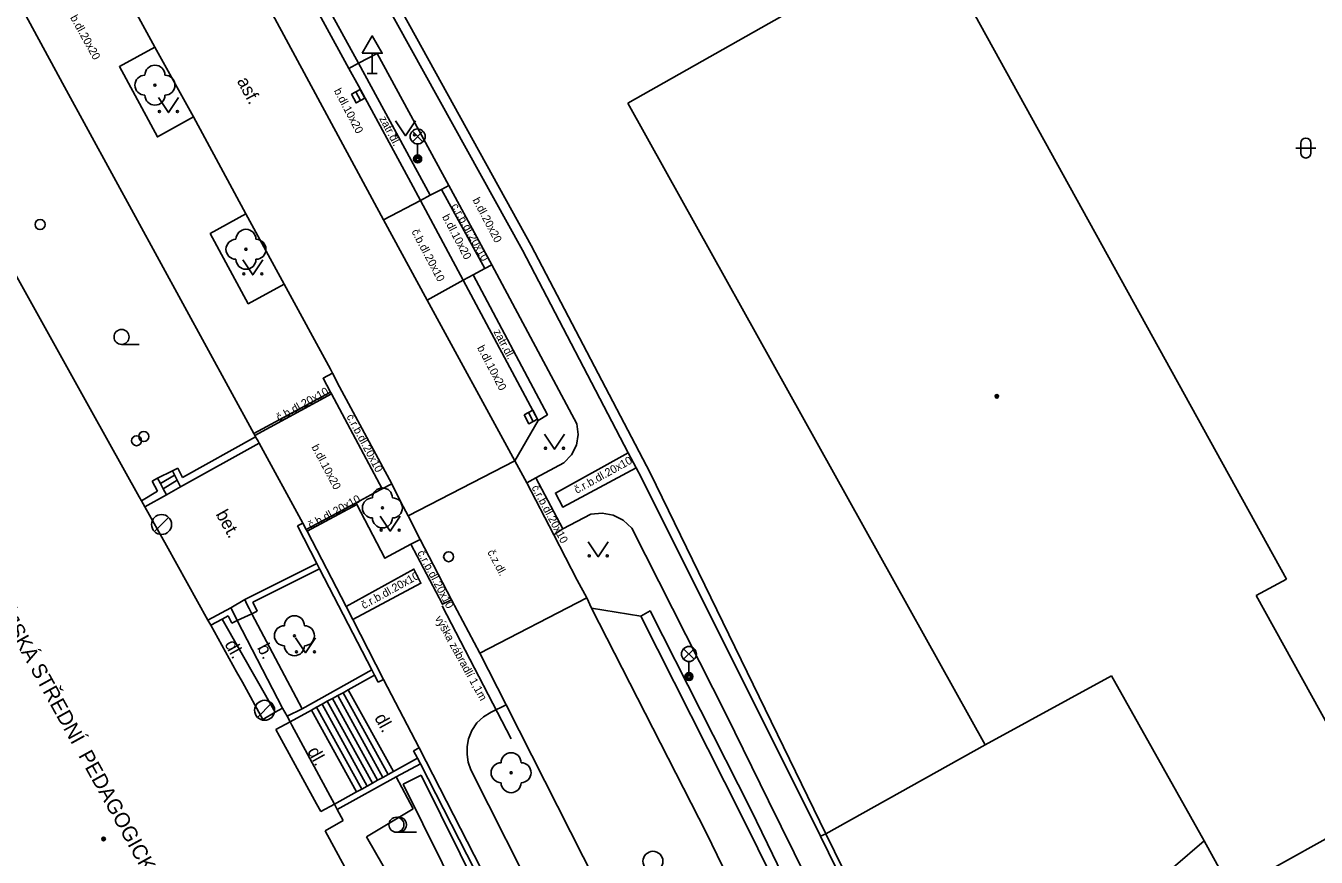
# Model space of a CAD drawing. Extents: x -600391 to -599491, y -1160176 to -1159402.
# Drawn here: x -600032.7 to -599968.2, y -1159894.2 to -1159852.6 of the extents above; entities that cross this region are included whole.
import ezdxf

# ---------------------------------------------------------------- set-up
doc = ezdxf.new("R2010")
doc.units = 0
for name, color, linetype in [('Level 10', 7, 'Continuous'), ('Level 11', 7, 'Continuous'), ('Level 21', 7, 'Continuous'), ('Level 22', 7, 'Continuous'), ('Level 27', 7, 'Continuous'), ('Level 28', 7, 'Continuous'), ('Level 31', 7, 'Continuous'), ('Level 33', 7, 'Continuous'), ('Level 34', 7, 'Continuous'), ('Level 36', 7, 'Continuous'), ('Level 39', 7, 'Continuous'), ('Level 40', 7, 'Continuous'), ('Level 41', 7, 'Continuous'), ('Level 42', 7, 'Continuous'), ('Level 5', 7, 'Continuous'), ('Level 6', 7, 'Continuous'), ('Level 7', 7, 'Continuous'), ('Level 8', 7, 'Continuous'), ('Level 9', 7, 'Continuous')]:
    doc.layers.add(name, color=color, linetype=linetype)

msp = doc.modelspace()

# ---------------------------------------------------------------- linework, layer by layer
at = {"layer": 'Level 10'}
for points in [[(-600033.33, -1159840.61), (-600030.76, -1159845.33), (-600028.82, -1159848.83), (-600026.2, -1159853.65), (-600024.28, -1159857.14), (-600021.66, -1159861.98), (-600019.75, -1159865.5), (-600017.42, -1159869.75), (-600017.32, -1159869.96), (-600016.97, -1159870.64), (-600014.36, -1159875.49), (-600013.91, -1159876.4), (-600013.55, -1159877.08), (-600012.95, -1159878.27), (-600011.37, -1159881.28), (-600009.97, -1159883.96), (-600008.64, -1159886.53)], [(-600018.97, -1159850.19), (-600016.51, -1159854.72)], [(-600016.51, -1159854.72), (-600016.02, -1159854.45)], [(-600016.02, -1159854.45), (-600012.44, -1159861.06)], [(-600012.93, -1159861.32), (-600014.77, -1159862.28)], [(-600012.44, -1159861.06), (-600012.93, -1159861.32)], [(-600014.77, -1159862.28), (-600012.59, -1159866.31)], [(-600010.79, -1159865.31), (-600012.59, -1159866.31)], [(-600010.3, -1159865.04), (-600010.79, -1159865.31)], [(-600010.3, -1159865.04), (-600006.58, -1159872.03), (-600007.05, -1159872.32)], [(-600007.05, -1159872.32), (-600008.22, -1159874.34)], [(-600008.22, -1159874.34), (-600007.62, -1159875.44), (-600006.26, -1159878.04), (-600005.1, -1159880.3), (-600004.62, -1159881.18), (-600004.38, -1159881.71)], [(-600004.38, -1159881.71), (-600001.91, -1159882.1), (-600001.45, -1159881.84), (-599996.41, -1159891.77), (-599995.59, -1159893.48), (-599986.85, -1159911.55), (-599983.45, -1159918.69), (-599978.12, -1159930.38), (-599970.99, -1159946.52)], [(-600008.64, -1159886.53), (-600004.15, -1159895.42)]]:
    msp.add_lwpolyline(points, dxfattribs=at)
at = {"layer": 'Level 11'}
for points in [[(-600024.3, -1159840.4), (-600023.82, -1159840.13), (-600020.98, -1159845.39), (-600020.94, -1159845.46), (-600018.55, -1159849.82), (-600018.52, -1159849.88), (-600016.02, -1159854.45)], [(-600020.78, -1159851.15), (-600014.77, -1159862.28)], [(-600024.28, -1159857.14), (-600026.08, -1159858.14), (-600027.98, -1159854.62), (-600026.2, -1159853.65)], [(-600016.02, -1159854.45), (-600015.1, -1159853.96)], [(-600011.51, -1159860.57), (-600015.1, -1159853.96)], [(-600016.51, -1159854.72), (-600016.03, -1159855.58), (-600013.41, -1159860.42), (-600012.93, -1159861.32)], [(-600011.51, -1159860.57), (-600011.88, -1159860.77), (-600012.44, -1159861.06)], [(-600011.88, -1159860.77), (-600009.72, -1159864.72)], [(-600009.37, -1159864.53), (-600011.51, -1159860.57)], [(-600012.93, -1159861.32), (-600010.79, -1159865.31)], [(-600019.75, -1159865.5), (-600021.54, -1159866.48), (-600023.44, -1159862.97), (-600021.66, -1159861.98)], [(-600009.37, -1159864.53), (-600009.72, -1159864.72), (-600010.3, -1159865.04)], [(-600005.11, -1159872.48), (-600009.37, -1159864.53)], [(-600010.79, -1159865.31), (-600007.05, -1159872.32)], [(-600012.59, -1159866.31), (-600008.22, -1159874.34)], [(-600014.36, -1159875.49), (-600014.85, -1159875.73), (-600017.38, -1159870.99), (-600017.43, -1159870.9), (-600017.8, -1159870.21), (-600017.32, -1159869.96)], [(-600021.25, -1159872.97), (-600017.43, -1159870.9)], [(-600017.38, -1159870.99), (-600021.2, -1159873.07)], [(-600005.04, -1159873.02), (-600005.13, -1159873.55), (-600005.38, -1159874.04), (-600005.76, -1159874.43)], [(-600005.04, -1159873.02), (-600005.11, -1159872.48)], [(-600020.99, -1159873.45), (-600024.92, -1159875.64), (-600025.63, -1159876.04), (-600026.71, -1159876.64)], [(-600021.17, -1159873.13), (-600024.83, -1159875.17)], [(-600008.22, -1159874.34), (-600013.55, -1159877.08)], [(-600002.15, -1159874.68), (-600005.82, -1159876.65), (-600006.18, -1159875.95), (-600002.54, -1159873.94)], [(-600026.07, -1159875.21), (-600025.33, -1159874.84)], [(-600024.83, -1159875.17), (-600025.06, -1159874.7)], [(-600007.16, -1159875.18), (-600005.76, -1159874.43)], [(-600026.34, -1159875.35), (-600026.07, -1159875.85)], [(-600025.23, -1159875.05), (-600025.93, -1159875.47)], [(-600025.09, -1159875.31), (-600025.79, -1159875.74)], [(-600007.62, -1159875.44), (-600007.16, -1159875.18)], [(-600007.16, -1159875.18), (-600005.81, -1159877.74)], [(-600026.07, -1159875.85), (-600026.87, -1159876.34)], [(-600012.95, -1159878.27), (-600013.41, -1159878.51), (-600014.71, -1159879.21), (-600016.11, -1159876.52), (-600016.15, -1159876.44), (-600015.22, -1159875.94), (-600014.85, -1159875.73)], [(-600016.15, -1159876.44), (-600018.64, -1159877.77)], [(-600016.11, -1159876.52), (-600018.59, -1159877.86)], [(-600004.42, -1159877.01), (-600003.85, -1159876.95), (-600003.29, -1159877.05), (-600002.79, -1159877.3)], [(-600005.81, -1159877.74), (-600004.42, -1159877.01)], [(-600002.79, -1159877.3), (-600002.37, -1159877.7)], [(-600005.81, -1159877.74), (-600006.26, -1159878.04)], [(-600002.37, -1159877.7), (-599997.64, -1159887.06), (-599995.54, -1159891.34), (-599992.33, -1159897.82), (-599988.83, -1159905.02), (-599982.55, -1159918.34), (-599977.69, -1159928.9), (-599968.89, -1159948.65)], [(-600011.37, -1159881.28), (-600011.83, -1159881.51), (-600013.41, -1159878.51)], [(-600021.31, -1159881.41), (-600017.97, -1159879.73)], [(-600016.65, -1159881.62), (-600013.26, -1159879.75), (-600012.91, -1159880.46), (-600016.31, -1159882.27)], [(-600022.4, -1159881.68), (-600021.71, -1159881.27)], [(-600021.09, -1159881.85), (-600021.31, -1159881.41)], [(-600004.62, -1159881.18), (-600009.97, -1159883.96)], [(-600023.41, -1159882.56), (-600022.84, -1159882.25), (-600022.54, -1159882.09)], [(-600022.54, -1159882.09), (-600022.36, -1159882.45)], [(-600022.09, -1159882.32), (-600021.36, -1159881.98)], [(-600021.36, -1159881.98), (-600018.84, -1159886.73)], [(-600004.38, -1159881.71), (-599998.64, -1159892.95), (-599997.83, -1159894.61), (-599989.12, -1159912.55), (-599980.51, -1159931.05), (-599972.36, -1159949.72)], [(-600001.91, -1159882.1), (-599996.9, -1159892.03), (-599996.06, -1159893.72), (-599990.31, -1159905.47), (-599987.32, -1159911.73), (-599983.94, -1159918.91)], [(-600022.84, -1159882.25), (-600020.19, -1159886.91)], [(-600022.09, -1159882.32), (-600019.82, -1159886.7)], [(-600015.36, -1159884.79), (-600018.84, -1159886.73), (-600019.6, -1159887.11)], [(-600016.8, -1159885.93), (-600014.55, -1159890.02)], [(-600016.54, -1159885.78), (-600014.28, -1159889.87)], [(-600017.85, -1159886.51), (-600015.6, -1159890.6)], [(-600017.59, -1159886.36), (-600015.33, -1159890.46)], [(-600017.33, -1159886.22), (-600015.07, -1159890.31)], [(-600017.06, -1159886.07), (-600014.81, -1159890.17)], [(-600008.64, -1159886.53), (-600009.4, -1159886.9)], [(-600018.38, -1159886.8), (-600016.12, -1159890.89)], [(-600018.12, -1159886.65), (-600015.86, -1159890.75)], [(-600010.53, -1159888.23), (-600010.36, -1159887.82), (-600010.11, -1159887.44), (-600009.78, -1159887.13), (-600009.4, -1159886.9)], [(-600010.42, -1159889.79), (-600010.54, -1159889.41), (-600010.6, -1159889.02), (-600010.59, -1159888.62), (-600010.53, -1159888.23)], [(-599992.66, -1159892.99), (-599984.71, -1159888.53)], [(-600017.09, -1159891.77), (-600014.14, -1159890.14), (-600012.93, -1159889.48)], [(-600010.42, -1159889.79), (-600006.89, -1159896.76), (-600005.64, -1159899.34), (-600000.3, -1159910.18), (-600000.26, -1159910.27)], [(-600014.14, -1159890.14), (-600013.3, -1159891.74)], [(-600013.3, -1159891.74), (-600015.62, -1159893.13)], [(-600015.62, -1159893.13), (-600010.62, -1159901.83)], [(-599965.34, -1159919.17), (-599968.46, -1159917.15), (-599964.35, -1159911.61), (-599976.85, -1159896), (-599973.76, -1159893.33)]]:
    msp.add_lwpolyline(points, dxfattribs=at)
at = {"layer": 'Level 21'}
for points in [[(-600013.8, -1159890.5), (-600012.9, -1159890.05)], [(-600013.8, -1159890.5), (-600008.91, -1159900.35)], [(-600012.9, -1159890.05), (-600008.01, -1159899.9)]]:
    msp.add_lwpolyline(points, dxfattribs=at)
at = {"layer": 'Level 22'}
for centre in [(-600026.2, -1159855.55), (-600021.65, -1159863.76), (-600014.83, -1159876.69), (-600019.23, -1159883.08), (-600008.4, -1159889.93)]:
    msp.add_circle(centre, 0.05, dxfattribs=at)
for centre, start, end in [((-600026.2, -1159855.05), 0, 180), ((-600026.7, -1159855.55), 90, 270), ((-600025.7, -1159855.55), 270, 90), ((-600026.2, -1159856.05), 180, 0), ((-600021.65, -1159863.26), 0, 180), ((-600022.15, -1159863.76), 90, 270), ((-600021.15, -1159863.76), 270, 90), ((-600021.65, -1159864.26), 180, 0), ((-600015.33, -1159876.69), 90, 270), ((-600014.83, -1159876.19), 0, 180), ((-600014.33, -1159876.69), 270, 90), ((-600014.83, -1159877.19), 180, 0), ((-600019.23, -1159882.58), 0, 180), ((-600019.73, -1159883.08), 90, 270), ((-600018.73, -1159883.08), 270, 90), ((-600019.23, -1159883.58), 180, 0), ((-600008.4, -1159889.43), 0, 180), ((-600008.9, -1159889.93), 90, 270), ((-600007.9, -1159889.93), 270, 90), ((-600008.4, -1159890.43), 180, 0)]:
    msp.add_arc(centre, 0.5, start, end, dxfattribs=at)
at = {"layer": 'Level 27'}
for p, q in [((-600016.157, -1159855.879), (-600015.923, -1159856.321)), ((-600007.527, -1159871.919), (-600007.293, -1159872.361)), ((-600026.224, -1159877.873), (-600025.517, -1159877.166)), ((-600021.074, -1159887.163), (-600020.367, -1159886.456))]:
    msp.add_line(p, q, dxfattribs=at)
for points in [[(-600016.378, -1159855.996), (-600016.144, -1159856.438), (-600015.702, -1159856.204), (-600015.936, -1159855.762)], [(-600007.748, -1159872.036), (-600007.514, -1159872.478), (-600007.072, -1159872.244), (-600007.306, -1159871.802)]]:
    msp.add_lwpolyline(points, close=True, dxfattribs=at)
for centre in [(-600025.87, -1159877.52), (-600020.72, -1159886.81), (-600001.31, -1159894.36)]:
    msp.add_circle(centre, 0.5, dxfattribs=at)
at = {"layer": 'Level 28'}
for centre in [(-600031.94, -1159862.52), (-600011.52, -1159879.13)]:
    msp.add_circle(centre, 0.25, dxfattribs=at)
at = {"layer": 'Level 31'}
for centre in [(-600027.12, -1159873.33), (-600026.76, -1159873.12)]:
    msp.add_circle(centre, 0.25, dxfattribs=at)
at = {"layer": 'Level 33'}
for p, q in [((-600013.335, -1159858.38), (-600012.805, -1159857.85)), ((-600013.335, -1159857.85), (-600012.805, -1159858.38)), ((-600013.07, -1159858.49), (-600013.07, -1159859.24)), ((-599999.775, -1159884.26), (-599999.245, -1159883.73)), ((-599999.775, -1159883.73), (-599999.245, -1159884.26)), ((-599999.51, -1159884.37), (-599999.51, -1159885.12))]:
    msp.add_line(p, q, dxfattribs=at)
for centre, radius in [((-600013.07, -1159858.115), 0.375), ((-600013.07, -1159859.24), 0.2), ((-600013.07, -1159859.24), 0.145), ((-600013.07, -1159859.24), 0.0876), ((-599999.51, -1159883.995), 0.375), ((-599999.51, -1159885.12), 0.2), ((-599999.51, -1159885.12), 0.145), ((-599999.51, -1159885.12), 0.0876)]:
    msp.add_circle(centre, radius, dxfattribs=at)
at = {"layer": 'Level 34'}
for p, q in [((-600015.34, -1159853.952), (-600015.34, -1159854.97)), ((-600015.59, -1159854.97), (-600015.09, -1159854.97))]:
    msp.add_line(p, q, dxfattribs=at)
msp.add_lwpolyline([(-600015.84, -1159853.952), (-600014.84, -1159853.952), (-600015.34, -1159853.086)], close=True, dxfattribs=at)
at = {"layer": 'Level 36'}
for p, q in [((-599969.176, -1159858.696), (-599968.176, -1159858.696)), ((-599968.926, -1159858.446), (-599968.926, -1159858.946)), ((-599968.426, -1159858.446), (-599968.426, -1159858.946)), ((-600027.87, -1159868.515), (-600026.995, -1159868.515)), ((-600014.13, -1159892.905), (-600013.13, -1159892.905))]:
    msp.add_line(p, q, dxfattribs=at)
for points in [[(-600026.03, -1159856.17), (-600025.53, -1159856.92), (-600025.03, -1159856.17)], [(-600014.18, -1159857.33), (-600013.68, -1159858.08), (-600013.18, -1159857.33)], [(-600021.81, -1159864.29), (-600021.31, -1159865.04), (-600020.81, -1159864.29)], [(-600006.73, -1159873.01), (-600006.23, -1159873.76), (-600005.73, -1159873.01)], [(-600014.94, -1159877.1), (-600014.44, -1159877.85), (-600013.94, -1159877.1)], [(-600004.54, -1159878.38), (-600004.04, -1159879.13), (-600003.54, -1159878.38)], [(-600019.18, -1159883.18), (-600018.68, -1159883.93), (-600018.18, -1159883.18)]]:
    msp.add_lwpolyline(points, dxfattribs=at)
for centre, radius in [((-600025.98, -1159856.87), 0.05), ((-600025.081, -1159856.87), 0.05), ((-600014.13, -1159858.03), 0.05), ((-600013.231, -1159858.03), 0.05), ((-600021.76, -1159864.99), 0.05), ((-600020.861, -1159864.99), 0.05), ((-600027.87, -1159868.14), 0.375), ((-600006.68, -1159873.71), 0.05), ((-600005.781, -1159873.71), 0.05), ((-600014.89, -1159877.8), 0.05), ((-600013.991, -1159877.8), 0.05), ((-600004.49, -1159879.08), 0.05), ((-600003.591, -1159879.08), 0.05), ((-600019.13, -1159883.88), 0.05), ((-600018.231, -1159883.88), 0.05), ((-600014.13, -1159892.53), 0.375)]:
    msp.add_circle(centre, radius, dxfattribs=at)
for centre, radius, start, end in [((-599968.676, -1159858.446), 0.25, 0, 180), ((-599968.676, -1159858.946), 0.25, 180, 0), ((-600014.005, -1159892.53), 0.375, 260.40593, 99.59407)]:
    msp.add_arc(centre, radius, start, end, dxfattribs=at)
at = {"layer": 'Level 39'}
for centre, radius in [((-599984.12, -1159871.11), 0.09), ((-599984.12, -1159871.11), 0.0398), ((-600028.77, -1159893.24), 0.09), ((-600028.77, -1159893.24), 0.0398)]:
    msp.add_circle(centre, radius, dxfattribs=at)
at = {"layer": 'Level 5'}
for points in [[(-599987.48, -1159847.92), (-599969.64, -1159880.25)], [(-600002.57, -1159856.45), (-599988.21, -1159848.31)], [(-600000.68, -1159859.83), (-600002.57, -1159856.45)], [(-600036.54, -1159858.98), (-600029.35, -1159871.89)], [(-599984.71, -1159888.53), (-600000.68, -1159859.83)], [(-600029.35, -1159871.89), (-600026.99, -1159876.13)], [(-600026.99, -1159876.13), (-600026.87, -1159876.34), (-600026.71, -1159876.64)], [(-600026.71, -1159876.64), (-600025.63, -1159878.57)], [(-600025.63, -1159878.57), (-600023.56, -1159882.3), (-600023.41, -1159882.56)], [(-599969.64, -1159880.25), (-599971.16, -1159881.07)], [(-599971.16, -1159881.07), (-599965.19, -1159891.85)], [(-600023.41, -1159882.56), (-600022.12, -1159884.89), (-600021.83, -1159885.41), (-600020.8, -1159887.27)], [(-599978.39, -1159885.08), (-599984.71, -1159888.53)], [(-599973.76, -1159893.33), (-599978.39, -1159885.08)], [(-600020.8, -1159887.27), (-600020.19, -1159886.91), (-600019.82, -1159886.7)], [(-600019.82, -1159886.7), (-600019.6, -1159887.11)], [(-600019.6, -1159887.11), (-600019.45, -1159887.38), (-600019.36, -1159887.55)], [(-600019.45, -1159887.38), (-600020.16, -1159887.77)], [(-600020.16, -1159887.77), (-600019.97, -1159888.11)], [(-600019.36, -1159887.55), (-600017.23, -1159891.5), (-600017.09, -1159891.77), (-600016.79, -1159892.32)], [(-600019.97, -1159888.11), (-600018.12, -1159891.49)], [(-600018.12, -1159891.49), (-600017.91, -1159891.87)], [(-600017.91, -1159891.87), (-600017.23, -1159891.5)], [(-600016.79, -1159892.32), (-600017.69, -1159892.83)], [(-599972.37, -1159895.85), (-599965.19, -1159891.85)], [(-600017.69, -1159892.83), (-600012.26, -1159902.87)], [(-599973.76, -1159893.33), (-599972.37, -1159895.85)]]:
    msp.add_lwpolyline(points, dxfattribs=at)
at = {"layer": 'Level 6'}
msp.add_lwpolyline([(-600018.12, -1159891.49), (-600019.97, -1159888.11)], dxfattribs=at)
at = {"layer": 'Level 7'}
for points in [[(-600030.72, -1159855.63), (-600034.81, -1159848.11), (-600034.69, -1159848.05), (-600034.85, -1159847.76), (-600034.97, -1159847.83)], [(-599992.66, -1159892.99), (-600001.45, -1159874.93), (-600007.39, -1159863.57), (-600015.75, -1159848.44)], [(-599992.94, -1159893.1), (-600001.9, -1159875.16), (-600002.15, -1159874.68), (-600002.54, -1159873.94), (-600007.83, -1159863.81), (-600016.19, -1159848.68)], [(-600021.04, -1159873.35), (-600021.17, -1159873.13), (-600021.2, -1159873.07), (-600021.25, -1159872.97), (-600030.72, -1159855.63)], [(-600025.33, -1159874.84), (-600025.06, -1159874.7)], [(-600024.92, -1159875.64), (-600025.09, -1159875.31), (-600025.33, -1159874.84)], [(-600026.34, -1159875.35), (-600026.07, -1159875.21)], [(-600025.63, -1159876.04), (-600025.79, -1159875.74), (-600025.93, -1159875.47), (-600026.07, -1159875.21)], [(-600019.08, -1159877.59), (-600018.81, -1159877.45)], [(-600017.97, -1159879.73), (-600018.11, -1159879.47), (-600019.08, -1159877.59)], [(-600018.81, -1159877.45), (-600018.64, -1159877.77), (-600018.59, -1159877.86), (-600016.65, -1159881.62), (-600016.31, -1159882.27), (-600014.77, -1159885.27)], [(-600021.71, -1159881.27), (-600018.11, -1159879.47)], [(-600017.97, -1159879.73), (-600015.36, -1159884.79)], [(-600021.49, -1159881.72), (-600021.6, -1159881.5), (-600021.71, -1159881.27)], [(-600023.56, -1159882.3), (-600022.4, -1159881.68)], [(-600022.4, -1159881.68), (-600022.29, -1159881.91)], [(-600022.29, -1159881.91), (-600022.09, -1159882.32)], [(-600021.36, -1159881.98), (-600021.49, -1159881.72)], [(-600021.09, -1159881.85), (-600021.36, -1159881.98)], [(-600022.09, -1159882.32), (-600022.36, -1159882.45)], [(-600015.22, -1159885.06), (-600016.54, -1159885.78), (-600016.8, -1159885.93), (-600017.06, -1159886.07), (-600017.33, -1159886.22), (-600017.59, -1159886.36), (-600017.85, -1159886.51), (-600018.12, -1159886.65), (-600018.38, -1159886.8), (-600019.45, -1159887.38)], [(-600015.36, -1159884.79), (-600015.22, -1159885.06)], [(-600015.22, -1159885.06), (-600015.04, -1159885.41)], [(-600015.04, -1159885.41), (-600014.77, -1159885.27)], [(-600013.07, -1159889.21), (-600014.28, -1159889.87), (-600014.55, -1159890.02), (-600014.81, -1159890.17), (-600015.07, -1159890.31), (-600015.33, -1159890.46), (-600015.6, -1159890.6), (-600015.86, -1159890.75), (-600016.12, -1159890.89), (-600017.23, -1159891.5)], [(-600013.27, -1159888.83), (-600013, -1159888.69)], [(-600013.27, -1159888.83), (-600013.07, -1159889.21)], [(-600013.07, -1159889.21), (-600012.93, -1159889.48)], [(-600013, -1159888.69), (-600009.57, -1159895.39)], [(-600012.93, -1159889.48), (-600009.84, -1159895.52)], [(-599992.94, -1159893.1), (-599992.66, -1159892.99)], [(-599983.7, -1159911.27), (-599992.66, -1159892.99)], [(-599983.97, -1159911.4), (-599992.94, -1159893.1)]]:
    msp.add_lwpolyline(points, dxfattribs=at)
at = {"layer": 'Level 8'}
for points in [[(-600018.81, -1159877.45), (-600020.99, -1159873.45), (-600021.04, -1159873.35)], [(-600013, -1159888.69), (-600014.77, -1159885.27)]]:
    msp.add_lwpolyline(points, dxfattribs=at)
at = {"layer": 'Level 9'}
msp.add_lwpolyline([(-600011.85, -1159881.58), (-600008.39, -1159888.24)], dxfattribs=at)

# ---------------------------------------------------------------- texts
at = {"layer": 'Level 40'}
for s, height, rotation, p in [('b.dl.20x20', 0.4, 299, (-600030.45, -1159852.17)), ('asf.', 0.65, 298.0245, (-600022.12, -1159855.34)), ('b.dl.10x20', 0.4, 297.82772, (-600017.27, -1159855.83)), ('zatr.dl.', 0.4, 297.82772, (-600015, -1159857.22)), ('č.r.b.dl.20x10', 0.39999, 299, (-600011.4, -1159861.59)), ('b.dl.20x20', 0.4, 297.82772, (-600010.34, -1159861.29)), ('b.dl.10x20', 0.4, 297.82772, (-600011.86, -1159862.13)), ('č.b.dl.20x10', 0.39999, 297.82772, (-600013.39, -1159862.87)), ('zatr.dl.', 0.4, 297.82772, (-600009.29, -1159867.88)), ('b.dl.10x20', 0.4, 297.82772, (-600010.11, -1159868.68)), ('č.b.dl.20x10', 0.4, 29, (-600020, -1159872.38)), ('č.r.b.dl.20x10', 0.39999, 298, (-600016.64, -1159872.12)), ('b.dl.10x20', 0.4, 298, (-600018.39, -1159873.64)), ('č.r.b.dl.20x10', 0.39999, 29, (-600005.11, -1159875.99)), ('č.r.b.dl.20x10', 0.39999, 298, (-600007.39, -1159875.67)), ('č.b.dl.20x10', 0.4, 29, (-600018.41, -1159877.76)), ('bet.', 0.65, 299.15794, (-600023.18, -1159877)), ('č.r.b.dl.20x10', 0.39999, 298, (-600013.1, -1159878.93)), ('č.z.dl.', 0.4, 298, (-600009.6, -1159878.9)), ('č.r.b.dl.20x10', 0.39999, 29, (-600015.76, -1159881.76)), ('dl.', 0.65, 299.16068, (-600022.74, -1159883.5)), ('b.', 0.65, 298.00918, (-600021.11, -1159883.68)), ('dl.', 0.65, 298.86976, (-600015.25, -1159887.18)), ('dl.', 0.65, 298.86976, (-600018.6, -1159888.85))]:
    msp.add_text(s, height=height, rotation=rotation, dxfattribs=at).set_placement(p)
at = {"layer": 'Level 41'}
msp.add_text('CYRILOMETODĚJSKÁ STŘEDNÍ  PEDAGOGICKÁ ŠKOLA A GYMNÁZIUM', height=0.75, rotation=298.98594, dxfattribs=at).set_placement((-600037.69, -1159875.27))
at = {"layer": 'Level 42'}
msp.add_text('výška zábradlí 1,1m', height=0.4, rotation=298.87184, dxfattribs=at).set_placement((-600012.22, -1159882.21))

doc.saveas('drawing.dxf')
